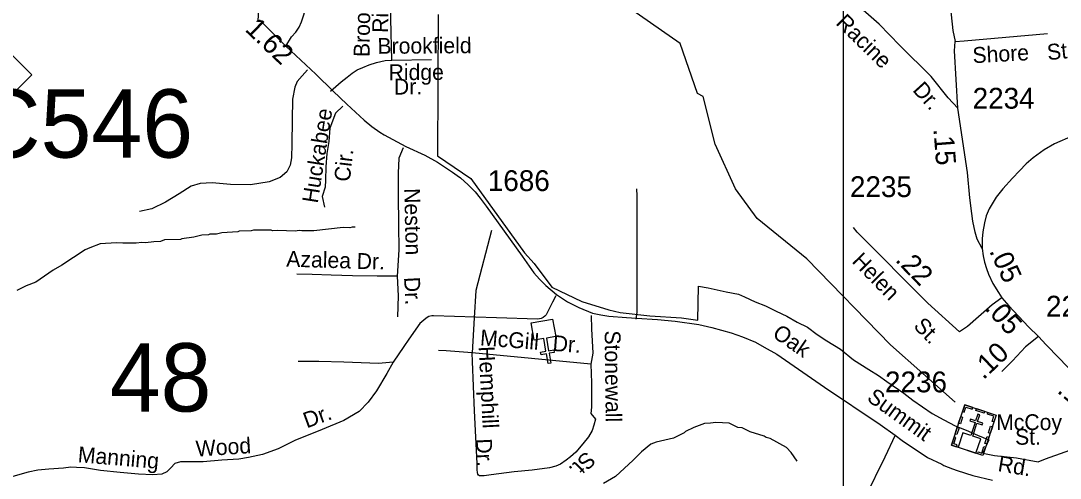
# Model space of a CAD drawing. Extents: x 1547597 to 1699558, y 810033 to 920809.
# Drawn here: x 1628791 to 1635027, y 880963 to 883710 of the extents above; entities that cross this region are included whole.
import ezdxf

# ---------------------------------------------------------------- set-up
doc = ezdxf.new("R2010")
doc.units = 0
for name, color, linetype in [('Exist Boundary Political City Limit New', 7, 'Continuous'), ('Exist Cultural Church CELL', 7, 'Continuous'), ('Exist Cultural Church with Cemetery CELL', 7, 'Continuous'), ('Exist Hydrographic Creek Single Shore', 7, 'Continuous'), ('Exist Hydrographic Misc Water Feature', 7, 'Continuous'), ('Exist Road Non-System Type 51', 7, 'Continuous'), ('Exist Road Non-System Type 51 Label', 7, 'Continuous'), ('Exist Road Primary NC Shield CELL', 7, 'Continuous'), ('Exist Road Secondary Mileage Hundredths English Label', 7, 'Continuous'), ('Exist Road Secondary Structure Culvert Number Label', 7, 'Continuous'), ('Exist Road Secondary Structure Standard Bridge Number Label', 7, 'Continuous'), ('Exist Road Secondary Type 41 Attributed', 7, 'Continuous'), ('Exist Road Secondary Type 51 Attributed', 7, 'Continuous'), ('Exist Road Secondary Type 51 Label', 7, 'Continuous'), ('Exist Road Secondary Type 51 Number Label', 7, 'Continuous'), ('Map Preparation Boundary City Limit Buffer Line', 7, 'Continuous'), ('Map Preparation Inset Cut Line', 7, 'Continuous')]:
    doc.layers.add(name, color=color, linetype=linetype)

msp = doc.modelspace()

# ---------------------------------------------------------------- linework, layer by layer
at = {"layer": 'Exist Boundary Political City Limit New'}
msp.add_line((1634463, 881251.4), (1634531.2, 881222.5), dxfattribs=at)
for points in [[(1631295.2, 883747.7), (1631291, 882900.1), (1631490.5, 882764), (1631813.9, 882316.2), (1631872, 882252.4), (1631977.6, 882109.7), (1632156.4, 882024.5), (1632319.8, 881973.9), (1632387.2, 881959), (1632565, 881939.3), (1632755.7, 881926), (1632853.7, 881913.2), (1632856.3, 882117.1), (1632915.7, 882106.6), (1633022.9, 882082.2), (1633097, 882068.5), (1633132.1, 882052.9), (1633197.2, 882021.9), (1633258.5, 881999), (1633324, 881965.8), (1633386.6, 881936.7), (1633449, 881900.6), (1633510.4, 881871.4), (1633568.9, 881826.5), (1633627.4, 881787.5), (1633709, 881738.4), (1633787.8, 881673.4), (1633878, 881616.6), (1633936.5, 881579.5), (1633986.3, 881544.6), (1634088.9, 881474.3), (1634142.1, 881432.6), (1634201.3, 881391.8), (1634259.5, 881353.1), (1634329.6, 881314.2), (1634396.8, 881278.3), (1634463, 881251.4)], [(1634531.2, 881222.5), (1634599.4, 881194.6), (1634562.6, 881113.5), (1634632.4, 881100.4), (1634765.8, 881086.4), (1634894.6, 881062.9), (1634939.1, 881079.3), (1635383.5, 881239)]]:
    msp.add_lwpolyline(points, dxfattribs=at)
at = {"layer": 'Exist Cultural Church CELL'}
msp.add_lwpolyline([(1632000.3, 881814.2), (1631944.3, 881804.3), (1631957.5, 881729.3), (1631989, 881734.8), (1631991.8, 881719.1), (1631960.3, 881713.5), (1631970.7, 881654.3), (1631954.9, 881651.5), (1631944.5, 881710.8), (1631913, 881705.2), (1631910.2, 881720.9), (1631941.7, 881726.5), (1631928.5, 881801.5), (1631871.7, 881791.6), (1631853.2, 881896.4), (1631981.9, 881919.1)], close=True, dxfattribs=at)
at = {"layer": 'Exist Cultural Church with Cemetery CELL'}
for points in [[(1634454, 881404.6), (1634643.1, 881342.4), (1634563.5, 881100.5), (1634374.4, 881162.8)], [(1634440.4, 881363.5), (1634451.2, 881359.9), (1634461.3, 881390.5), (1634499.8, 881377.8), (1634503.3, 881388.4), (1634454, 881404.6)], [(1634524.3, 881381.5), (1634573.6, 881365.2), (1634570, 881354.4), (1634520.8, 881370.6)], [(1634415.3, 881149.3), (1634521.8, 881114.3), (1634550.1, 881200.3), (1634502, 881216.2), (1634527.4, 881293.6), (1634558.7, 881283.3), (1634562.2, 881293.7), (1634530.8, 881304), (1634544.1, 881344.1), (1634533.1, 881347.7), (1634519.8, 881307.6), (1634488.4, 881318), (1634485, 881307.5), (1634516.4, 881297.2), (1634490.9, 881219.8), (1634443.6, 881235.4)], [(1634417.2, 881293.1), (1634430.8, 881334.2), (1634441.6, 881330.6), (1634428, 881289.5)], [(1634629.6, 881301.2), (1634618.8, 881304.7), (1634628.9, 881335.3), (1634590.3, 881348), (1634593.8, 881358.5), (1634643.1, 881342.3)], [(1634396.2, 881229.2), (1634409.7, 881270.4), (1634420.5, 881266.8), (1634407, 881225.7)], [(1634595.9, 881235.3), (1634609.4, 881276.5), (1634620.3, 881272.9), (1634606.7, 881231.8)], [(1634405.8, 881152.5), (1634409.4, 881163.4), (1634388.5, 881170.3), (1634401.1, 881208.7), (1634390.5, 881212.1), (1634374.3, 881162.8)], [(1634575.3, 881172.7), (1634588.8, 881213.9), (1634599.6, 881210.3), (1634586.1, 881169.2)], [(1634532, 881110.9), (1634535.6, 881121.8), (1634556.5, 881114.9), (1634569.1, 881153.3), (1634579.7, 881149.8), (1634563.5, 881100.5)]]:
    msp.add_lwpolyline(points, close=True, dxfattribs=at)
at = {"layer": 'Exist Hydrographic Creek Single Shore'}
msp.add_lwpolyline([(1634397.9, 881419.4), (1634009.9, 881765.4), (1633507.9, 882281.1), (1633209.9, 882523.6), (1633078.9, 882700.2), (1632956.9, 882968.5), (1632885.9, 883255.6), (1632851.9, 883272.7), (1632747.9, 883573.6), (1632457.9, 883776.4), (1632243.9, 883994.2), (1632086.8, 884063), (1631777.9, 884092.2), (1631603.8, 884171.3), (1631480.9, 884295.2), (1631399.9, 884490.5), (1631376.8, 884638.8), (1631389.9, 885032.5), (1631450.9, 885313.5), (1631718.9, 886059.9), (1631765.9, 886502.1)], dxfattribs=at)
at = {"layer": 'Exist Hydrographic Misc Water Feature'}
for points in [[(1630797.4, 882470.7), (1630779.3, 882471), (1630765.3, 882467.3), (1630725.3, 882467.9), (1630549.2, 882448.9), (1630477.2, 882448.1), (1630461.2, 882450.4), (1630437.1, 882446.8), (1630333.2, 882450.6), (1630301.2, 882449), (1630293.3, 882453.2), (1630187.3, 882453), (1630173.3, 882449.2), (1630101.3, 882446.5), (1630093.2, 882442.6), (1629997.2, 882436.2), (1629965.1, 882428.7), (1629925.1, 882429.4), (1629917.1, 882425.5), (1629877, 882422.3), (1629828.9, 882411), (1629756.7, 882400.2), (1629748.6, 882396.4), (1629652.7, 882394), (1629628.6, 882384.4), (1629588.5, 882383.1), (1629540.4, 882375.9), (1629516.5, 882378.3), (1629484.4, 882374.9), (1629404.4, 882374.2), (1629364.6, 882376.8), (1629268.5, 882370.5), (1629206.2, 882347.5), (1629178, 882334), (1629038.5, 882242.4), (1628986.1, 882213.3), (1628881.1, 882141), (1628822.7, 882118.1), (1628768.3, 882091)], [(1633449.9, 881066.9), (1633413.8, 881118.8), (1633384.3, 881147.4), (1633287.3, 881203), (1633263.3, 881207.4), (1633251.5, 881215.6), (1633168, 881243), (1633118.4, 881265.9), (1633092.4, 881268.3), (1633040.8, 881293.2), (1632961, 881298.6), (1632928.9, 881293.1), (1632892.9, 881291.7), (1632828.5, 881268.8), (1632780.1, 881243.6), (1632772, 881235.8), (1632707.5, 881204.9), (1632603.2, 881180.7), (1632571, 881167.2), (1632514.3, 881122.1), (1632465.5, 881071), (1632360, 880974.8), (1632287.3, 880932)]]:
    msp.add_lwpolyline(points, dxfattribs=at)
at = {"layer": 'Exist Road Non-System Type 51'}
msp.add_line((1632211.4, 881647.8), (1631499.1, 881715.8), dxfattribs=at)
for points in [[(1630313.6, 884867.7), (1630273.3, 884736.5), (1630252, 884514.7), (1630249, 884315.4), (1630228.6, 884087.6), (1630221.4, 883895), (1630213, 883702.8)], [(1631016.4, 883474.2), (1631005.1, 883972.9)], [(1630381.7, 883558.1), (1630416.1, 883613), (1630441.6, 883641.4), (1630461.4, 883672.5), (1630475.6, 883703.7), (1630489.8, 883746.2), (1630503.9, 883794.4), (1630523.7, 883879.4)], [(1634355.6, 883897), (1634361, 883858.9), (1634382.1, 883652.5), (1634397.1, 883586.4)], [(1630649.4, 883288), (1630713.4, 883343.9), (1630750.3, 883372.2), (1630778.6, 883394.9), (1630809.7, 883414.7), (1630843.7, 883428.9), (1630880.5, 883445.9), (1630925.8, 883460.1), (1630976.8, 883471.4), (1631016.4, 883474.2)], [(1631016.4, 883474.2), (1631254.3, 883477.1)], [(1630511.4, 883416.5), (1630479.1, 883380.4), (1630448.8, 883344.8), (1630434.5, 883310.9), (1630421.6, 883239.1), (1630420.3, 883113.1), (1630416.6, 882971.3), (1630415.7, 882887.2), (1630407.2, 882843.4), (1630386.8, 882803.6), (1630346.4, 882768.2), (1630282.3, 882742.8), (1630170, 882724.1), (1630050.2, 882727.5), (1629940.3, 882736.8), (1629868.2, 882733.4), (1629814.1, 882716.1), (1629741.7, 882671), (1629659.2, 882620), (1629576.8, 882580.9), (1629502.6, 882565.8)], [(1630722.5, 883198.3), (1630680, 883155.9), (1630644.6, 883066.2), (1630639.9, 882985.9), (1630628.1, 882912.8), (1630621.1, 882832.5), (1630618.7, 882752.3), (1630617.6, 882711), (1630599.1, 882655.4), (1630612.4, 882591.3)], [(1631084.9, 882947.1), (1631058.9, 882885.7), (1631056.3, 882794.2), (1631054.9, 882664.1), (1631057, 882482.2), (1631059.2, 882334.2), (1631049.6, 882176.3)], [(1632485.2, 882700.6), (1632486.6, 882658.5), (1632486.4, 881960.7), (1632482, 881917.6)], [(1631615.6, 882451), (1631521.9, 882091.2), (1631511.8, 881926.4), (1631499.1, 881715.8)], [(1631049.6, 882176.3), (1630929.5, 882175.8), (1630781.7, 882179.4), (1630653.9, 882182.8), (1630539.9, 882186.1), (1630447.9, 882189.2)], [(1631049.6, 882176.3), (1631056.2, 882058.3), (1631050.8, 881932.4)], [(1632001.5, 882058.5), (1631980.3, 882020.7), (1631942.4, 881944.8), (1631934.4, 881935.9), (1631926.2, 881928.9), (1631920.4, 881925.6), (1631914.1, 881923.1), (1631904.1, 881920.9), (1631892, 881919.4), (1631644.3, 881927), (1631266.7, 881937.9), (1631256.3, 881938.1), (1631238.6, 881934.9), (1631228.7, 881929.5), (1631220.3, 881923.2), (1631185.9, 881891.7), (1631119.7, 881799.1), (1631090.3, 881754.1), (1631025.9, 881660.7)], [(1632213.7, 881940.5), (1632216.1, 881860.2), (1632223.2, 881713.9), (1632211.4, 881647.8)], [(1631499.1, 881715.8), (1631343.6, 881727.4), (1631297.7, 881730.2)], [(1632211.4, 881647.8), (1632216.1, 881536.9), (1632215, 881390.9), (1632211, 881352.8), (1632239.4, 881318.6), (1632228.9, 881282.8), (1632218.4, 881251), (1632197.8, 881211.2), (1632163.1, 881169.6), (1632120.5, 881120.3), (1632090.1, 881092.9), (1632064.1, 881071.4), (1632029.8, 881048.1), (1632000.5, 881036.1), (1631963.5, 881025.2), (1631859, 881012.1), (1631750.9, 881001.7), (1631612.7, 880983.7), (1631570.7, 880978.4), (1631556.3, 880978.1), (1631542.7, 880978.7), (1631537.4, 880982.4), (1631532.9, 880986.9), (1631530.7, 880998), (1631529.2, 881013), (1631529.8, 881051), (1631514.2, 881369.1), (1631500.6, 881665.2), (1631499.1, 881715.8)], [(1631025.9, 881660.7), (1630987.1, 881591.3), (1630926, 881488), (1630875.2, 881420.6), (1630820.6, 881363.3), (1630730, 881310.3), (1630599.7, 881255.7), (1630434.8, 881189.6), (1630334.4, 881140.8), (1630242, 881105.9), (1630158, 881088.8), (1630099.8, 881077.6), (1629997.8, 881072.6), (1629885.7, 881061.9), (1629781.8, 881061), (1629749.8, 881061.5), (1629715.8, 881051.7), (1629691.5, 881026), (1629667.2, 881002.3), (1629637.1, 880988.7), (1629582.9, 880983.4), (1629497.2, 880988.3), (1629387.3, 880997.6), (1629269.5, 881009), (1629173.8, 881025.9), (1629125.8, 881028.5), (1629091.8, 881030.8), (1629047.6, 881023.3), (1628959.7, 881018.5), (1628893.7, 881011.2), (1628835.6, 880999.8), (1628743.3, 880974.8)], [(1631025.9, 881660.7), (1630937.7, 881651.9), (1630729.9, 881660.1), (1630580.1, 881663.8), (1630456.1, 881665.3)], [(1634036.3, 881222.2), (1633975, 881090), (1633856, 880849), (1633757, 880636.7), (1633697.3, 880513.5), (1633674.6, 880471.9)]]:
    msp.add_lwpolyline(points, dxfattribs=at)
at = {"layer": 'Exist Road Primary NC Shield CELL'}
msp.add_lwpolyline([(1628190.9, 883386.4), (1628523.9, 883719.4), (1628856.8, 883386.4), (1628523.9, 883053.4)], close=True, dxfattribs=at)
at = {"layer": 'Exist Road Secondary Type 41 Attributed'}
msp.add_lwpolyline([(1634896.7, 881814.6), (1634819.1, 881751.7), (1634741.5, 881667.8), (1634677.5, 881603.8)], dxfattribs=at)
at = {"layer": 'Exist Road Secondary Type 51 Attributed'}
for points in [[(1634413.2, 883186.2), (1634354.2, 883247.1), (1634252.3, 883374.6), (1634064.9, 883562.4), (1633940, 883689.8), (1633767.4, 883844), (1633642.4, 883988), (1633605.1, 884029.7), (1633560.3, 884086.3), (1633542.7, 884113.8), (1633513.4, 884158.2), (1633500.4, 884193.2), (1633475.2, 884243.5), (1633444.2, 884326), (1633409.8, 884426.6), (1633392.8, 884494.7)], [(1630223.2, 883714.8), (1630381.7, 883558.1), (1630560.8, 883389.2), (1630665.2, 883287.5), (1630747.2, 883208.8), (1630850.5, 883113.9), (1630896.7, 883075.1), (1630944.4, 883042.1), (1630971.7, 883024.8), (1631101.4, 882955.6), (1631215.5, 882903.1), (1631292, 882861.7), (1631382.2, 882801.9), (1631409.5, 882782), (1631428.4, 882766.3), (1631476.1, 882724.3), (1631516.5, 882682.9), (1631546.9, 882645.2), (1631584.1, 882597.4), (1631799.3, 882296.5), (1631869.3, 882197.4), (1631902.9, 882159.6), (1631941.2, 882120.8), (1632004.6, 882067.3), (1632070.2, 882022.8), (1632139.6, 881987.6), (1632222, 881954.6), (1632271.3, 881944.1), (1632319.5, 881935.7), (1632425.9, 881927.8), (1632484.7, 881924.7), (1632611.6, 881916.3), (1632717, 881906.3), (1632858.3, 881886.4), (1632938, 881869.1), (1633053.6, 881837.1), (1633120.2, 881812), (1633199.6, 881779.5), (1633252, 881750.6), (1633327, 881707.6), (1633612.6, 881509.6), (1633947.4, 881285.3), (1634036.3, 881222.2), (1634078.7, 881189.1), (1634231.6, 881087.6), (1634316.5, 881047.5), (1634328.8, 881040.7), (1634380.2, 881019.2), (1634408.4, 881009.8), (1634502.8, 880979.1), (1634621.4, 880952)], [(1634413.2, 883186.2), (1634392.2, 883530.5), (1634397.1, 883586.4), (1634451, 883589.7), (1634951.3, 883632.9)], [(1634559.5, 882342.1), (1634528.3, 882399.2), (1634516.2, 882440.1), (1634503.7, 882507.8), (1634496.6, 882553.9), (1634485.1, 882646.2), (1634470.1, 882800), (1634413.2, 883186.2)], [(1635102.2, 883019), (1634993.1, 882970.8), (1634931.3, 882936.2), (1634865.7, 882887.4), (1634822.7, 882851.2), (1634782.4, 882809.3), (1634741.7, 882765.8), (1634682.5, 882701.3), (1634642.6, 882650.4), (1634601.1, 882581.3), (1634582.1, 882538.2), (1634572.1, 882497.8), (1634562.4, 882443.8), (1634558.2, 882400.8), (1634557.9, 882372), (1634559.5, 882342.1)], [(1634677.2, 882046.3), (1634618.7, 882003.7), (1634470.1, 881873.9), (1634423, 881843.2), (1634233.9, 882014.8), (1633809.9, 882440.3), (1633786.3, 882468.6)], [(1634559.5, 882342.1), (1634564.8, 882299.6), (1634572.6, 882259.8), (1634585.2, 882222.5), (1634596.7, 882187.9), (1634623.7, 882131.8), (1634656.8, 882078.3), (1634677.2, 882046.3)], [(1634677.2, 882046.3), (1634719.2, 881999.2), (1634837.7, 881873.3), (1634896.7, 881814.6)], [(1634896.7, 881814.6), (1634942.6, 881764.1), (1635018.1, 881686.3), (1635257.4, 881438.1), (1635489.2, 881213.7), (1635601.4, 881126.6), (1635690.3, 881063.2)]]:
    msp.add_lwpolyline(points, dxfattribs=at)
at = {"layer": 'Map Preparation Boundary City Limit Buffer Line'}
msp.add_line((1634463, 881251.4), (1634531.2, 881222.5), dxfattribs=at)
for points in [[(1631295.2, 883747.7), (1631291, 882900.1), (1631490.5, 882764), (1631813.9, 882316.2), (1631872, 882252.4), (1631977.6, 882109.7), (1632156.4, 882024.5), (1632319.8, 881973.9), (1632387.2, 881959), (1632565, 881939.3), (1632755.7, 881926), (1632853.7, 881913.2), (1632856.3, 882117.1), (1632915.7, 882106.6), (1633022.9, 882082.2), (1633097, 882068.5), (1633132.1, 882052.9), (1633197.2, 882021.9), (1633258.5, 881999), (1633324, 881965.8), (1633386.6, 881936.7), (1633449, 881900.6), (1633510.4, 881871.4), (1633568.9, 881826.5), (1633627.4, 881787.5), (1633709, 881738.4), (1633787.8, 881673.4), (1633878, 881616.6), (1633936.5, 881579.5), (1633986.3, 881544.6), (1634088.9, 881474.3), (1634142.1, 881432.6), (1634201.3, 881391.8), (1634259.5, 881353.1), (1634329.6, 881314.2), (1634396.8, 881278.3), (1634463, 881251.4)], [(1634531.2, 881222.5), (1634599.4, 881194.6), (1634562.6, 881113.5), (1634632.4, 881100.4), (1634765.8, 881086.4), (1634894.6, 881062.9), (1634939.1, 881079.3), (1635383.5, 881239)]]:
    msp.add_lwpolyline(points, dxfattribs=at)
at = {"layer": 'Map Preparation Inset Cut Line'}
for points in [[(1633724, 874749.3), (1571208, 874749.3), (1571208, 917817.4), (1633724, 917817.4)], [(1633724, 874749.3), (1696240.1, 874749.3), (1696240.1, 917817.4), (1633724, 917817.4)]]:
    msp.add_lwpolyline(points, close=True, dxfattribs=at)

# ---------------------------------------------------------------- texts
at = {"layer": 'Exist Road Non-System Type 51 Label'}
for s, rotation, p in [('Brookfield', 89.01296, (1630883.1, 883491.9)), ('Ridge', 89.01296, (1630994.6, 883636.7)), ('Brookfield', 0.41197, (1630931.4, 883511.5)), ('Ridge', 0.3008, (1630997.9, 883353.3)), ('Dr.', 0.41859, (1631029.9, 883266.8)), ('Huckabee', 81.06018, (1630572.3, 882611)), ('Cir.', 83.29581, (1630764.5, 882739.9)), ('Neston', 271.4237, (1631091.5, 882703.8)), ('Azalea', 358.33339, (1630383.1, 882234)), ('Dr.', 358.6039, (1630805.5, 882220.9)), ('Dr.', 273.20656, (1631090.4, 882169.9)), ('McGill', 355.60405, (1631544.2, 881761.7)), ('Dr.', 355.60405, (1631979.5, 881728.3)), ('Stonewall', 270.69351, (1632294.1, 881850.2)), ('Hemphill', 272.79709, (1631538.2, 881754)), ('Dr.', 19.92727, (1630506.6, 881262.5)), ('Wood', 3.6055, (1629844.2, 881093.4)), ('Dr.', 272.79709, (1631521.6, 881200.2)), ('Manning', 355.1936, (1629131, 881060.2)), ('St.', 224.37481, (1632182.5, 881131.1))]:
    msp.add_text(s, height=95, rotation=rotation, dxfattribs=at).set_placement(p)
at = {"layer": 'Exist Road Secondary Mileage Hundredths English Label'}
for s, rotation, p in [('1.62', 316.25113, (1630130.7, 883653.7)), ('.15', 274.48574, (1634266.3, 883060.6)), ('.22', 314.26975, (1634032.8, 882270.3)), ('.05', 294.62411, (1634599.7, 882328.1)), ('.05', 312.10158, (1634569.9, 881980)), ('.10', 43.61305, (1634566.5, 881550.7)), ('.14', 320.10482, (1635003, 881481.9))]:
    msp.add_text(s, height=120, rotation=rotation, dxfattribs=at).set_placement(p)
at = {"layer": 'Exist Road Secondary Structure Culvert Number Label'}
msp.add_text('C546', height=410.1, dxfattribs=at).set_placement((1628513.8, 882888.4))
at = {"layer": 'Exist Road Secondary Structure Standard Bridge Number Label'}
msp.add_text('48', height=410.1, dxfattribs=at).set_placement((1629325, 881364))
at = {"layer": 'Exist Road Secondary Type 51 Label'}
for s, rotation, p in [('Racine', 315.65779, (1633676.4, 883692)), ('Shore', 3.01426, (1634503.3, 883455.6)), ('St.', 5.82434, (1634952.9, 883473.2)), ('Dr.', 312.18193, (1634137.2, 883291.1)), ('Helen', 314.26975, (1633772.7, 882261.7)), ('Oak', 325.39123, (1633294.3, 881816.2)), ('St.', 314.26975, (1634141.6, 881872.7)), ('Summit', 324.25454, (1633861.6, 881433.7)), ('Rd.', 350.43785, (1634648.7, 881006.9))]:
    msp.add_text(s, height=95, rotation=rotation, dxfattribs=at).set_placement(p)
for s, p in [('McCoy', (1634642.6, 881252.6)), ('St.', (1634756.4, 881164.6))]:
    msp.add_text(s, height=95, dxfattribs=at).set_placement(p)
at = {"layer": 'Exist Road Secondary Type 51 Number Label'}
for s, p in [('2234', (1634501.7, 883182.5)), ('1686', (1631593.1, 882687.7)), ('2235', (1633765.6, 882651.5)), ('2207', (1634942.1, 881934)), ('2236', (1633975.9, 881479.2))]:
    msp.add_text(s, height=125, dxfattribs=at).set_placement(p)

doc.saveas('drawing.dxf')
